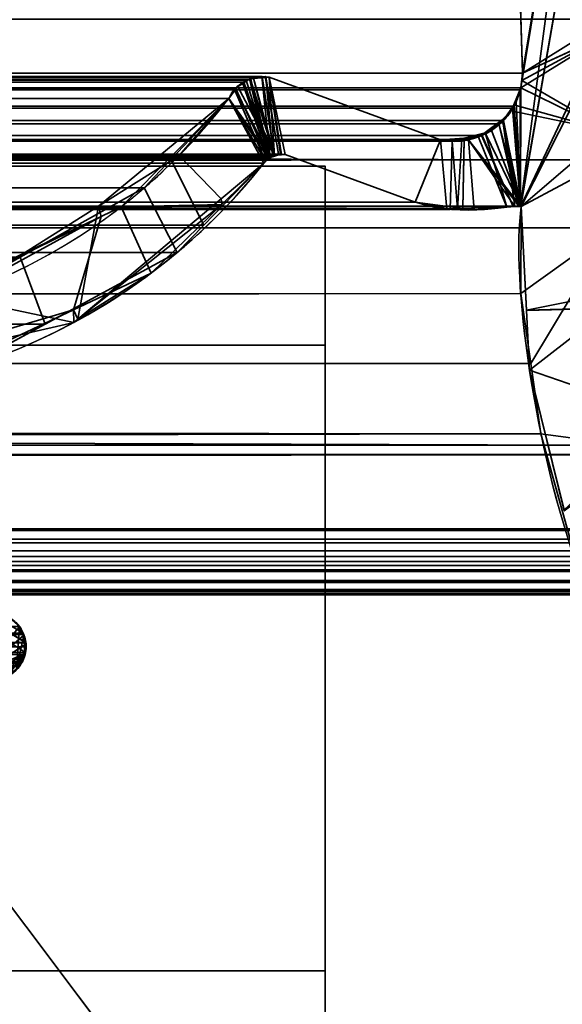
# Model space of a CAD drawing. Header units: millimetres. Extents: x -493 to 6693, y -115 to 145.
# Tile 582 of 656: x 1855.58 to 1861.65, y -9.38 to 1.64. Entities that reach past the tile are written whole.
import ezdxf

# ---------------------------------------------------------------- set-up
doc = ezdxf.new("R2010")
doc.units = ezdxf.units.MM
doc.layers.add('151', color=7, linetype='Continuous', true_color=0xffffff)

# ---------------------------------------------------------------- blocks, each defined once
blk = doc.blocks.new('UG_SURFACE_002')
at = {"layer": '151', "color": 252, "linetype": 'Continuous', "lineweight": 35}
for points in [[(2042.5, -15, 2200.25), (2042.5, 135, 2200.25), (957.5, 135, 2200.25), (957.5, -15, 2200.25)], [(1107.5, -15, 2050.25), (1107.5, 135, 2050.25), (1892.5, 135, 2050.25), (1892.5, -15, 2050.25)]]:
    blk.add_3dface(points, dxfattribs=at)
blk = doc.blocks.new('UG_SURFACE_097')
at = {"layer": '151', "color": 252, "linetype": 'Continuous', "lineweight": 35}
for points in [[(1141, 0, 2), (1141, 0, 2017), (1859, 0, 2017), (1859, 0, 2)], [(1141, -26, 2017), (1859, -26, 2017), (1859, 0, 2017), (1141, 0, 2017)], [(1141, 0, 2), (1859, 0, 2), (1859, -2), (1141, -2)], [(1859, 0, 2), (1859, 0, 2017), (1859, -9, 30.5)], [(1859, 0, 2017), (1859, -26, 2017), (1859, -26), (1859, -22.5, 30.5)], [(1859, -22.5, 30.5), (1859, -9, 30.5), (1859, 0, 2017)], [(1859, -9, 30.5), (1859, -9), (1859, -2), (1859, 0, 2)], [(1141, -9), (1141, -2), (1859, -2), (1859, -9)], [(1141, -9, 30.5), (1141, -9), (1859, -9), (1859, -9, 30.5)], [(1141, -22.5, 30.5), (1141, -9, 30.5), (1859, -9, 30.5), (1859, -22.5, 30.5)]]:
    blk.add_3dface(points, dxfattribs=at)
blk = doc.blocks.new('UG_SURFACE_118')
at = {"layer": '151', "color": 252, "linetype": 'Continuous', "lineweight": 35}
for points in [[(1135.5, -21.92, 2021.75), (1864.5, -21.92, 2021.75), (1864.5, 12.92, 2021.75), (1135.5, 12.92, 2021.75)], [(1137, -21.92, 2020.25), (1137, 12.92, 2020.25), (1863, 12.92, 2020.25), (1863, -21.92, 2020.25)]]:
    blk.add_3dface(points, dxfattribs=at)
blk = doc.blocks.new('UG_SURFACE_122')
at = {"layer": '151', "color": 7, "linetype": 'Continuous', "lineweight": 35}
for points in [[(1861.205, 1.041, 2018.455), (1861.122, 3.971, 2018.372), (1862.089, 6.354, 2019.339)], [(1861.185, -0.447, 2018.435), (1862.089, 6.354, 2019.339), (1862.133, 5.021, 2019.383), (1862.128, 4.961, 2019.378)], [(1861.188, 0.878, 2018.438), (1862.089, 6.354, 2019.339), (1861.185, -0.447, 2018.435)], [(1862.089, 6.354, 2019.339), (1861.188, 0.878, 2018.438), (1861.205, 1.041, 2018.455)], [(1861.188, -0.448, 2018.438), (1861.185, -0.447, 2018.435), (1862.128, 4.961, 2019.378)], [(1861.188, -0.448, 2018.438), (1862.128, 4.961, 2019.378), (1862.175, 1.646, 2019.425)], [(1138.795, 1.041, 2018.455), (1138.878, 3.971, 2018.372), (1861.122, 3.971, 2018.372), (1861.205, 1.041, 2018.455)], [(1862.17, 0.073, 2019.419), (1137.825, 1.646, 2019.425), (1137.739, -0.689, 2019.511)], [(1862.17, 0.073, 2019.419), (1862.175, 1.646, 2019.425), (1137.825, 1.646, 2019.425)], [(1862.175, 1.646, 2019.425), (1862.17, 0.073, 2019.419), (1861.193, -0.45, 2018.443), (1861.188, -0.448, 2018.438)], [(1138.795, 1.041, 2018.455), (1861.205, 1.041, 2018.455), (1861.188, 0.878, 2018.438), (1138.812, 0.878, 2018.438)], [(1141.627, 0.997, 2015.623), (1139.71, 0.295, 2017.54), (1860.29, 0.295, 2017.54), (1858.373, 0.997, 2015.623)], [(1141.707, 1.004, 2015.543), (1141.627, 0.997, 2015.623), (1858.373, 0.997, 2015.623)], [(1141.707, 1.004, 2015.543), (1858.373, 0.997, 2015.623), (1858.293, 1.004, 2015.543)], [(1858.293, 1.004, 2015.543), (1858.291, 1.004, 2015.541), (1141.709, 1.004, 2015.541), (1141.707, 1.004, 2015.543)], [(1141.709, 1.004, 2015.541), (1858.291, 1.004, 2015.541), (1858.167, 0.974, 2015.417), (1141.833, 0.974, 2015.417)], [(1858.167, 0.974, 2015.417), (1858.291, 1.004, 2015.541), (1858.383, 0.099, 2015.633)], [(1858.431, 0.114, 2015.682), (1858.291, 1.004, 2015.541), (1858.293, 1.004, 2015.543)], [(1858.431, 0.114, 2015.682), (1858.383, 0.099, 2015.633), (1858.291, 1.004, 2015.541)], [(1858.293, 1.004, 2015.543), (1858.373, 0.997, 2015.623), (1858.501, 0.136, 2015.751), (1858.431, 0.114, 2015.682)], [(1860.008, -0.401, 2017.258), (1858.552, 0.133, 2015.801), (1858.373, 0.997, 2015.623), (1860.29, 0.295, 2017.54)], [(1858.552, 0.133, 2015.801), (1858.503, 0.136, 2015.753), (1858.501, 0.136, 2015.751), (1858.373, 0.997, 2015.623)], [(1141.885, 0.962, 2015.365), (1141.833, 0.974, 2015.417), (1858.167, 0.974, 2015.417)], [(1141.885, 0.962, 2015.365), (1858.167, 0.974, 2015.417), (1858.115, 0.962, 2015.365)], [(1858.115, 0.962, 2015.365), (1141.912, 0.941, 2015.338), (1141.885, 0.962, 2015.365)], [(1858.115, 0.962, 2015.365), (1858.088, 0.941, 2015.338), (1141.912, 0.941, 2015.338)], [(1142.007, 0.87, 2015.244), (1141.912, 0.941, 2015.338), (1858.088, 0.941, 2015.338)], [(1142.007, 0.87, 2015.244), (1858.088, 0.941, 2015.338), (1857.993, 0.87, 2015.244)], [(1857.991, 0.866, 2015.241), (1857.993, 0.87, 2015.244), (1858.088, 0.941, 2015.338), (1858.383, 0.099, 2015.633)], [(1858.088, 0.941, 2015.338), (1858.115, 0.962, 2015.365), (1858.383, 0.099, 2015.633)], [(1858.383, 0.099, 2015.633), (1858.115, 0.962, 2015.365), (1858.167, 0.974, 2015.417)], [(1138.812, 0.878, 2018.438), (1861.188, 0.878, 2018.438), (1861.179, 0.854, 2018.429)], [(1861.179, 0.854, 2018.429), (1138.819, 0.853, 2018.431), (1138.812, 0.878, 2018.438)], [(1138.831, 0.806, 2018.419), (1138.819, 0.853, 2018.431), (1861.179, 0.854, 2018.429)], [(1138.831, 0.806, 2018.419), (1861.179, 0.854, 2018.429), (1861.111, 0.671, 2018.361)], [(1138.831, 0.806, 2018.419), (1861.111, 0.671, 2018.361), (1861.096, 0.65, 2018.346)], [(1861.096, 0.65, 2018.346), (1138.905, 0.65, 2018.345), (1138.831, 0.806, 2018.419)], [(1857.993, 0.87, 2015.244), (1142.009, 0.866, 2015.241), (1142.007, 0.87, 2015.244)], [(1857.993, 0.87, 2015.244), (1857.991, 0.866, 2015.241), (1142.009, 0.866, 2015.241)], [(1142.009, 0.866, 2015.241), (1857.991, 0.866, 2015.241), (1857.921, 0.757, 2015.171), (1142.079, 0.757, 2015.171)], [(1858.383, 0.099, 2015.633), (1858.367, 0.084, 2015.617), (1857.921, 0.757, 2015.171), (1857.991, 0.866, 2015.241)], [(1861.185, -0.447, 2018.435), (1861.111, 0.671, 2018.361), (1861.179, 0.854, 2018.429)], [(1861.179, 0.854, 2018.429), (1861.188, 0.878, 2018.438), (1861.185, -0.447, 2018.435)], [(1142.079, 0.757, 2015.171), (1857.921, 0.757, 2015.171), (1857.275, 0.074, 2014.525), (1142.725, 0.074, 2014.525)], [(1857.275, 0.074, 2014.525), (1857.921, 0.757, 2015.171), (1858.314, 0.033, 2015.564), (1857.642, -0.658, 2014.892)], [(1857.921, 0.757, 2015.171), (1858.367, 0.084, 2015.617), (1858.314, 0.033, 2015.564)], [(1861.096, 0.65, 2018.346), (1861.111, 0.671, 2018.361), (1861.185, -0.447, 2018.435)], [(1138.905, 0.65, 2018.345), (1861.096, 0.65, 2018.346), (1860.993, 0.51, 2018.243)], [(1138.919, 0.621, 2018.332), (1138.905, 0.65, 2018.345), (1860.993, 0.51, 2018.243)], [(1138.919, 0.621, 2018.332), (1860.993, 0.51, 2018.243), (1860.942, 0.475, 2018.192)], [(1860.942, 0.475, 2018.192), (1139.057, 0.469, 2018.193), (1138.919, 0.621, 2018.332)], [(1861.185, -0.447, 2018.435), (1860.993, 0.51, 2018.243), (1861.096, 0.65, 2018.346)], [(1139.079, 0.445, 2018.171), (1139.057, 0.469, 2018.193), (1860.942, 0.475, 2018.192)], [(1139.079, 0.445, 2018.171), (1860.942, 0.475, 2018.192), (1860.757, 0.345, 2018.007)], [(1139.079, 0.445, 2018.171), (1860.757, 0.345, 2018.007), (1860.749, 0.343, 2017.998)], [(1860.749, 0.343, 2017.998), (1139.254, 0.355, 2017.996), (1139.079, 0.445, 2018.171)], [(1861.157, -0.448, 2018.407), (1861.103, -0.451, 2018.353), (1860.757, 0.345, 2018.007), (1860.942, 0.475, 2018.192)], [(1860.942, 0.475, 2018.192), (1860.993, 0.51, 2018.243), (1861.185, -0.447, 2018.435)], [(1860.942, 0.475, 2018.192), (1861.185, -0.447, 2018.435), (1861.179, -0.447, 2018.429)], [(1861.179, -0.447, 2018.429), (1861.157, -0.448, 2018.407), (1860.942, 0.475, 2018.192)], [(1139.354, 0.305, 2017.896), (1139.254, 0.355, 2017.996), (1860.749, 0.343, 2017.998)], [(1139.47, 0.302, 2017.78), (1139.354, 0.305, 2017.896), (1860.749, 0.343, 2017.998)], [(1860.749, 0.343, 2017.998), (1860.529, 0.3, 2017.779), (1139.47, 0.302, 2017.78)], [(1860.529, 0.3, 2017.779), (1860.749, 0.343, 2017.998), (1861.103, -0.451, 2018.353), (1860.481, -0.478, 2017.731)], [(1860.749, 0.343, 2017.998), (1860.757, 0.345, 2018.007), (1861.103, -0.451, 2018.353)], [(1139.47, 0.302, 2017.78), (1860.529, 0.3, 2017.779), (1860.42, 0.279, 2017.67)], [(1139.71, 0.295, 2017.54), (1139.47, 0.302, 2017.78), (1860.42, 0.279, 2017.67)], [(1860.42, 0.279, 2017.67), (1860.29, 0.295, 2017.54), (1139.71, 0.295, 2017.54)], [(1860.29, 0.295, 2017.54), (1860.42, 0.279, 2017.67), (1860.399, -0.482, 2017.649), (1860.008, -0.401, 2017.258)], [(1860.481, -0.478, 2017.731), (1860.399, -0.482, 2017.649), (1860.42, 0.279, 2017.67)], [(1860.481, -0.478, 2017.731), (1860.42, 0.279, 2017.67), (1860.529, 0.3, 2017.779)], [(1858.552, 0.133, 2015.801), (1860.008, -0.401, 2017.258), (1139.992, -0.401, 2017.258), (1141.448, 0.133, 2015.801)], [(1858.552, 0.133, 2015.801), (1141.448, 0.133, 2015.801), (1141.497, 0.13, 2015.753)], [(1858.501, 0.136, 2015.751), (1141.497, 0.13, 2015.753), (1141.561, 0.126, 2015.689)], [(1858.501, 0.136, 2015.751), (1858.503, 0.136, 2015.753), (1141.497, 0.13, 2015.753)], [(1141.497, 0.13, 2015.753), (1858.503, 0.136, 2015.753), (1858.552, 0.133, 2015.801)], [(1141.561, 0.126, 2015.689), (1858.431, 0.114, 2015.682), (1858.501, 0.136, 2015.751)], [(1141.561, 0.126, 2015.689), (1141.569, 0.121, 2015.681), (1858.431, 0.114, 2015.682)], [(1858.383, 0.099, 2015.633), (1141.569, 0.121, 2015.681), (1141.633, 0.085, 2015.617)], [(1858.383, 0.099, 2015.633), (1858.431, 0.114, 2015.682), (1141.569, 0.121, 2015.681)], [(1137.739, -0.689, 2019.511), (1862.214, -0.69, 2019.464), (1862.17, 0.073, 2019.419)], [(1141.633, 0.085, 2015.617), (1858.367, 0.084, 2015.617), (1858.383, 0.099, 2015.633)], [(1858.367, 0.084, 2015.617), (1141.633, 0.085, 2015.617), (1141.643, 0.08, 2015.607)], [(1141.643, 0.08, 2015.607), (1858.314, 0.033, 2015.564), (1858.367, 0.084, 2015.617)], [(1141.643, 0.08, 2015.607), (1141.686, 0.033, 2015.564), (1858.314, 0.033, 2015.564)], [(1858.314, 0.033, 2015.564), (1141.686, 0.033, 2015.564), (1142.392, -0.559, 2014.858)], [(1142.392, -0.559, 2014.858), (1857.642, -0.658, 2014.892), (1858.314, 0.033, 2015.564)], [(1142.725, 0.074, 2014.525), (1857.275, 0.074, 2014.525), (1856.975, -0.243, 2014.225)], [(1143.025, -0.243, 2014.225), (1142.725, 0.074, 2014.525), (1856.975, -0.243, 2014.225)], [(1857.642, -0.658, 2014.892), (1857.343, -0.966, 2014.593), (1856.975, -0.243, 2014.225), (1857.275, 0.074, 2014.525)], [(1861.187, -1.424, 2018.437), (1861.193, -0.45, 2018.443), (1862.17, 0.073, 2019.419), (1862.214, -0.69, 2019.464)], [(1856.975, -0.243, 2014.225), (1855.589, -1.017, 2012.839), (1144.411, -1.017, 2012.839), (1143.025, -0.243, 2014.225)], [(1855.589, -1.017, 2012.839), (1856.975, -0.243, 2014.225), (1857.343, -0.966, 2014.593), (1855.866, -1.767, 2013.116)], [(1139.577, -0.484, 2017.673), (1860.008, -0.401, 2017.258), (1860.399, -0.482, 2017.649)], [(1139.577, -0.484, 2017.673), (1139.992, -0.401, 2017.258), (1860.008, -0.401, 2017.258)], [(1138.77, -1.872, 2018.48), (1861.193, -0.45, 2018.443), (1861.187, -1.424, 2018.437)], [(1138.77, -1.872, 2018.48), (1138.807, -0.45, 2018.443), (1861.193, -0.45, 2018.443)], [(1138.812, -0.448, 2018.438), (1861.188, -0.448, 2018.438), (1861.193, -0.45, 2018.443), (1138.807, -0.45, 2018.443)], [(1861.185, -0.447, 2018.435), (1138.812, -0.448, 2018.438), (1138.815, -0.447, 2018.435)], [(1861.185, -0.447, 2018.435), (1861.188, -0.448, 2018.438), (1138.812, -0.448, 2018.438)], [(1138.815, -0.447, 2018.435), (1138.822, -0.447, 2018.428), (1861.179, -0.447, 2018.429)], [(1861.179, -0.447, 2018.429), (1861.185, -0.447, 2018.435), (1138.815, -0.447, 2018.435)], [(1138.822, -0.447, 2018.428), (1138.843, -0.448, 2018.407), (1861.157, -0.448, 2018.407)], [(1861.157, -0.448, 2018.407), (1861.179, -0.447, 2018.429), (1138.822, -0.447, 2018.428)], [(1138.843, -0.448, 2018.407), (1138.897, -0.451, 2018.353), (1861.103, -0.451, 2018.353)], [(1861.103, -0.451, 2018.353), (1861.157, -0.448, 2018.407), (1138.843, -0.448, 2018.407)], [(1138.897, -0.451, 2018.353), (1139.519, -0.481, 2017.731), (1860.481, -0.478, 2017.731)], [(1860.481, -0.478, 2017.731), (1861.103, -0.451, 2018.353), (1138.897, -0.451, 2018.353)], [(1860.399, -0.482, 2017.649), (1860.481, -0.478, 2017.731), (1139.519, -0.481, 2017.731)], [(1860.399, -0.482, 2017.649), (1139.519, -0.481, 2017.731), (1139.577, -0.484, 2017.673)], [(1857.343, -0.966, 2014.593), (1142.392, -0.559, 2014.858), (1143.808, -1.746, 2013.442)], [(1857.343, -0.966, 2014.593), (1857.642, -0.658, 2014.892), (1142.392, -0.559, 2014.858)], [(1862.357, -3.122, 2019.607), (1137.739, -0.689, 2019.511), (1137.651, -3.088, 2019.599)], [(1862.357, -3.122, 2019.607), (1862.214, -0.69, 2019.464), (1137.739, -0.689, 2019.511)], [(1862.214, -0.69, 2019.464), (1861.3, -2.207, 2018.55), (1861.187, -1.424, 2018.437)], [(1862.214, -0.69, 2019.464), (1862.357, -3.122, 2019.607), (1861.413, -2.993, 2018.663), (1861.3, -2.207, 2018.55)], [(1857.343, -0.966, 2014.593), (1143.808, -1.746, 2013.442), (1144.111, -1.83, 2013.139)], [(1144.111, -1.83, 2013.139), (1855.866, -1.767, 2013.116), (1857.343, -0.966, 2014.593)], [(1145.292, -1.509, 2011.958), (1144.411, -1.017, 2012.839), (1855.589, -1.017, 2012.839)], [(1145.292, -1.509, 2011.958), (1855.589, -1.017, 2012.839), (1854.708, -1.509, 2011.958)], [(1855.866, -1.767, 2013.116), (1854.942, -2.268, 2012.192), (1854.708, -1.509, 2011.958), (1855.589, -1.017, 2012.839)], [(1861.187, -1.424, 2018.437), (1138.695, -2.2, 2018.555), (1138.77, -1.872, 2018.48)], [(1861.187, -1.424, 2018.437), (1861.3, -2.207, 2018.55), (1138.695, -2.2, 2018.555)], [(1854.942, -2.268, 2012.192), (1855.866, -1.767, 2013.116), (1144.111, -1.83, 2013.139)], [(1861.413, -2.993, 2018.663), (1138.175, -4.466, 2019.075), (1138.695, -2.2, 2018.555)], [(1138.695, -2.2, 2018.555), (1861.3, -2.207, 2018.55), (1861.413, -2.993, 2018.663)], [(1850.71, -2.296, 2007.96), (1855.621, -5.222, 2012.871), (1855.63, -5.238, 2012.88), (1855.652, -5.328, 2012.902)], [(1855.621, -5.222, 2012.871), (1850.71, -2.296, 2007.96), (1851.683, -2.859, 2008.933)], [(1855.652, -5.328, 2012.902), (1855.652, -5.33, 2012.902), (1850.71, -2.296, 2007.96)], [(1855.652, -5.33, 2012.902), (1855.655, -5.376, 2012.905), (1855.646, -5.441, 2012.896), (1850.71, -2.296, 2007.96)], [(1855.213, -5.731, 2012.463), (1855.101, -5.697, 2012.351), (1850.71, -2.296, 2007.96), (1855.646, -5.441, 2012.896)], [(1851.683, -2.859, 2008.933), (1855.468, -5.049, 2012.718), (1855.557, -5.127, 2012.807), (1855.621, -5.222, 2012.871)], [(1861.413, -2.993, 2018.663), (1861.822, -4.467, 2019.072), (1138.175, -4.466, 2019.075)], [(1861.822, -4.467, 2019.072), (1861.413, -2.993, 2018.663), (1862.357, -3.122, 2019.607), (1862.397, -3.226, 2019.647)], [(1137.651, -3.088, 2019.599), (1137.599, -3.223, 2019.651), (1862.397, -3.226, 2019.647)], [(1137.651, -3.088, 2019.599), (1862.397, -3.226, 2019.647), (1862.357, -3.122, 2019.607)], [(1862.397, -3.226, 2019.647), (1137.599, -3.223, 2019.651), (1137.282, -4.057, 2019.968)], [(1137.282, -4.057, 2019.968), (1862.718, -4.057, 2019.968), (1862.397, -3.226, 2019.647)], [(1862.763, -4.172, 2020.013), (1862.725, -4.074, 2019.975), (1137.275, -4.074, 2019.975), (1137.237, -4.172, 2020.013)], [(1137.275, -4.074, 2019.975), (1862.725, -4.074, 2019.975), (1862.718, -4.057, 2019.968), (1137.282, -4.057, 2019.968)], [(1137.232, -4.212, 2020.018), (1862.768, -4.212, 2020.018), (1862.763, -4.172, 2020.013)], [(1137.237, -4.172, 2020.013), (1137.232, -4.212, 2020.018), (1862.763, -4.172, 2020.013)], [(1862.768, -4.212, 2020.018), (1137.232, -4.212, 2020.018), (1137.221, -4.302, 2020.029)], [(1862.779, -4.302, 2020.029), (1862.768, -4.212, 2020.018), (1137.221, -4.302, 2020.029)], [(1137.221, -4.302, 2020.029), (1137.23, -4.367, 2020.02), (1862.77, -4.367, 2020.02), (1862.779, -4.302, 2020.029)], [(1862.762, -4.421, 2020.012), (1137.23, -4.367, 2020.02), (1137.238, -4.421, 2020.012)], [(1862.762, -4.421, 2020.012), (1862.77, -4.367, 2020.02), (1137.23, -4.367, 2020.02)], [(1137.238, -4.421, 2020.012), (1137.274, -4.513, 2019.976), (1862.726, -4.513, 2019.976), (1862.762, -4.421, 2020.012)], [(1862.726, -4.513, 2019.976), (1137.274, -4.513, 2019.976), (1137.28, -4.528, 2019.97)], [(1862.72, -4.528, 2019.97), (1862.726, -4.513, 2019.976), (1137.28, -4.528, 2019.97)], [(1138.16, -4.532, 2019.09), (1138.175, -4.466, 2019.075), (1861.822, -4.467, 2019.072)], [(1861.822, -4.467, 2019.072), (1861.84, -4.532, 2019.09), (1138.16, -4.532, 2019.09)], [(1137.28, -4.528, 2019.97), (1137.359, -4.634, 2019.891), (1862.641, -4.634, 2019.891), (1862.72, -4.528, 2019.97)], [(1138.07, -4.651, 2019.18), (1861.84, -4.532, 2019.09), (1861.93, -4.651, 2019.18)], [(1138.07, -4.651, 2019.18), (1138.16, -4.532, 2019.09), (1861.84, -4.532, 2019.09)], [(1862.641, -4.634, 2019.891), (1137.359, -4.634, 2019.891), (1137.373, -4.652, 2019.877)], [(1862.627, -4.652, 2019.877), (1862.641, -4.634, 2019.891), (1137.373, -4.652, 2019.877)], [(1137.373, -4.652, 2019.877), (1137.483, -4.733, 2019.767), (1862.517, -4.733, 2019.767), (1862.627, -4.652, 2019.877)], [(1137.5, -4.738, 2019.75), (1862.5, -4.738, 2019.75), (1862.517, -4.733, 2019.767), (1137.483, -4.733, 2019.767)], [(1138.063, -4.656, 2019.187), (1861.937, -4.656, 2019.187), (1862.06, -4.738, 2019.31), (1137.94, -4.738, 2019.31)], [(1861.93, -4.651, 2019.18), (1138.063, -4.656, 2019.187), (1138.07, -4.651, 2019.18)], [(1861.93, -4.651, 2019.18), (1861.937, -4.656, 2019.187), (1138.063, -4.656, 2019.187)], [(1137.639, -4.777, 2019.611), (1862.361, -4.777, 2019.611), (1862.5, -4.738, 2019.75), (1137.5, -4.738, 2019.75)], [(1862.303, -4.793, 2019.553), (1137.639, -4.777, 2019.611), (1137.697, -4.793, 2019.553)], [(1862.303, -4.793, 2019.553), (1862.361, -4.777, 2019.611), (1137.639, -4.777, 2019.611)], [(1137.697, -4.793, 2019.553), (1862.206, -4.776, 2019.456), (1862.303, -4.793, 2019.553)], [(1137.697, -4.793, 2019.553), (1137.794, -4.776, 2019.456), (1862.206, -4.776, 2019.456)], [(1862.084, -4.754, 2019.334), (1137.794, -4.776, 2019.456), (1137.916, -4.754, 2019.334)], [(1862.084, -4.754, 2019.334), (1862.206, -4.776, 2019.456), (1137.794, -4.776, 2019.456)], [(1137.916, -4.754, 2019.334), (1862.06, -4.738, 2019.31), (1862.084, -4.754, 2019.334)], [(1137.916, -4.754, 2019.334), (1137.94, -4.738, 2019.31), (1862.06, -4.738, 2019.31)], [(1144.419, -5.148, 2012.83), (1144.379, -5.222, 2012.871), (1855.621, -5.222, 2012.871)], [(1144.419, -5.148, 2012.83), (1855.621, -5.222, 2012.871), (1855.581, -5.148, 2012.83)], [(1855.557, -5.127, 2012.807), (1855.581, -5.148, 2012.83), (1855.621, -5.222, 2012.871)], [(1144.348, -5.328, 2012.902), (1855.652, -5.328, 2012.902), (1855.63, -5.238, 2012.88)], [(1144.37, -5.238, 2012.88), (1144.348, -5.328, 2012.902), (1855.63, -5.238, 2012.88)], [(1855.63, -5.238, 2012.88), (1855.621, -5.222, 2012.871), (1144.379, -5.222, 2012.871), (1144.37, -5.238, 2012.88)], [(1855.655, -5.376, 2012.905), (1144.348, -5.33, 2012.902), (1144.345, -5.376, 2012.905)], [(1144.345, -5.376, 2012.905), (1144.354, -5.441, 2012.896), (1855.646, -5.441, 2012.896), (1855.655, -5.376, 2012.905)], [(1144.348, -5.328, 2012.902), (1855.652, -5.33, 2012.902), (1855.652, -5.328, 2012.902)], [(1144.348, -5.328, 2012.902), (1144.348, -5.33, 2012.902), (1855.652, -5.33, 2012.902)], [(1855.655, -5.376, 2012.905), (1855.652, -5.33, 2012.902), (1144.348, -5.33, 2012.902)], [(1855.646, -5.441, 2012.896), (1144.354, -5.441, 2012.896), (1144.357, -5.463, 2012.893)], [(1144.357, -5.463, 2012.893), (1144.387, -5.543, 2012.863), (1855.646, -5.441, 2012.896)], [(1855.643, -5.463, 2012.893), (1855.646, -5.441, 2012.896), (1144.387, -5.543, 2012.863)], [(1144.387, -5.543, 2012.863), (1855.613, -5.543, 2012.863), (1855.643, -5.463, 2012.893)], [(1855.213, -5.731, 2012.463), (1855.646, -5.441, 2012.896), (1855.643, -5.463, 2012.893), (1855.613, -5.543, 2012.863)], [(1144.387, -5.543, 2012.863), (1144.392, -5.552, 2012.858), (1855.608, -5.552, 2012.858), (1855.613, -5.543, 2012.863)], [(1144.4, -5.562, 2012.85), (1855.6, -5.562, 2012.85), (1855.608, -5.552, 2012.858), (1144.392, -5.552, 2012.858)], [(1144.468, -5.647, 2012.782), (1855.532, -5.647, 2012.782), (1855.6, -5.562, 2012.85), (1144.4, -5.562, 2012.85)], [(1855.613, -5.543, 2012.863), (1855.608, -5.552, 2012.858), (1855.6, -5.562, 2012.85), (1855.213, -5.731, 2012.463)], [(1855.213, -5.731, 2012.463), (1855.6, -5.562, 2012.85), (1855.532, -5.647, 2012.782)]]:
    blk.add_3dface(points, dxfattribs=at)
blk = doc.blocks.new('UG_SURFACE_123')
at = {"layer": '151', "color": 7, "linetype": 'Continuous', "lineweight": 35}
for points in [[(1862.175, 1.646, 2019.425), (1862.128, 4.961, 2019.378), (1861.122, 3.971, 2018.372), (1861.205, 1.041, 2018.455)], [(1861.205, 1.041, -7.75), (1861.122, 3.971, -7.75), (1862.175, 1.646, -7.75), (1862.175, 1.485, -7.75)], [(1861.205, 1.041, 2018.455), (1861.122, 3.971, 2018.372), (1861.122, 3.971, -7.75), (1861.205, 1.041, -7.75)], [(1861.205, 1.041, 2018.455), (1862.174, 1.485, 2019.424), (1862.175, 1.646, 2019.425)], [(1861.188, 0.878, 2018.438), (1861.136, 0.719, 2018.386), (1861.193, -0.45, 2018.443), (1862.174, 1.485, 2019.424)], [(1861.201, 0.959, 2018.451), (1861.188, 0.878, 2018.438), (1862.174, 1.485, 2019.424)], [(1862.165, -1.426, 2019.415), (1862.174, 1.485, 2019.424), (1861.193, -0.45, 2018.443), (1861.252, -1.611, 2018.502)], [(1862.175, 1.485, -7.75), (1862.175, 0.392, -7.75), (1861.201, 0.959, -7.75), (1861.205, 1.041, -7.75)], [(1862.174, 1.485, 2019.424), (1861.205, 1.041, 2018.455), (1861.201, 0.959, 2018.451)], [(1858.197, 0.986, -7.75), (1858.329, 1.003, -7.75), (1858.476, 0.134, -7.75), (1858.434, 0.119, -7.75)], [(1858.329, 1.003, -7.75), (1858.197, 0.986, -7.75), (1858.197, 0.982, 2015.447)], [(1858.197, 0.982, 2015.447), (1858.336, 0.994, 2015.586), (1858.329, 1.003, -7.75)], [(1858.336, 0.994, 2015.586), (1858.197, 0.982, 2015.447), (1858.417, 0.117, 2015.667)], [(1858.476, 0.134, -7.75), (1858.329, 1.003, -7.75), (1858.335, 1.002, -7.75)], [(1858.336, 0.994, 2015.586), (1858.335, 1.002, -7.75), (1858.329, 1.003, -7.75)], [(1858.335, 1.002, -7.75), (1858.373, 0.997, -7.75), (1858.51, 0.133, -7.75), (1858.476, 0.134, -7.75)], [(1858.373, 0.997, -7.75), (1858.335, 1.002, -7.75), (1858.336, 0.994, 2015.586)], [(1858.373, 0.997, 2015.623), (1858.336, 0.994, 2015.586), (1858.417, 0.117, 2015.667), (1858.432, 0.119, 2015.682)], [(1858.336, 0.994, 2015.586), (1858.373, 0.997, 2015.623), (1858.373, 0.997, -7.75)], [(1858.373, 0.997, -7.75), (1858.552, 0.133, -7.75), (1858.51, 0.133, -7.75)], [(1858.373, 0.997, -7.75), (1860.29, 0.295, -7.75), (1860.008, -0.401, -7.75), (1858.552, 0.133, -7.75)], [(1860.29, 0.295, 2017.54), (1858.373, 0.997, 2015.623), (1858.552, 0.133, 2015.801), (1860.008, -0.401, 2017.258)], [(1858.432, 0.119, 2015.682), (1858.51, 0.128, 2015.76), (1858.373, 0.997, 2015.623)], [(1858.51, 0.128, 2015.76), (1858.552, 0.133, 2015.801), (1858.373, 0.997, 2015.623)], [(1858.373, 0.997, 2015.623), (1860.29, 0.295, 2017.54), (1860.29, 0.295, -7.75), (1858.373, 0.997, -7.75)], [(1861.201, 0.959, 2018.451), (1861.205, 1.041, 2018.455), (1861.205, 1.041, -7.75), (1861.201, 0.959, -7.75)], [(1858.019, 0.896, -7.75), (1857.991, 0.856, -7.75), (1857.987, 0.858, 2015.237)], [(1857.987, 0.858, 2015.237), (1857.998, 0.874, 2015.248), (1858.019, 0.896, -7.75)], [(1858.434, 0.119, -7.75), (1858.385, 0.101, -7.75), (1857.991, 0.856, -7.75), (1858.019, 0.896, -7.75)], [(1857.998, 0.874, 2015.248), (1858.078, 0.931, -7.75), (1858.019, 0.896, -7.75)], [(1857.998, 0.874, 2015.248), (1858.078, 0.927, 2015.328), (1858.078, 0.931, -7.75)], [(1858.366, 0.081, 2015.616), (1858.078, 0.927, 2015.328), (1857.998, 0.874, 2015.248)], [(1858.019, 0.896, -7.75), (1858.078, 0.931, -7.75), (1858.434, 0.119, -7.75)], [(1858.078, 0.931, -7.75), (1858.16, 0.981, -7.75), (1858.434, 0.119, -7.75)], [(1858.16, 0.981, -7.75), (1858.078, 0.931, -7.75), (1858.078, 0.927, 2015.328)], [(1858.078, 0.927, 2015.328), (1858.155, 0.979, 2015.405), (1858.16, 0.981, -7.75)], [(1858.155, 0.979, 2015.405), (1858.078, 0.927, 2015.328), (1858.366, 0.081, 2015.616)], [(1858.155, 0.979, 2015.405), (1858.197, 0.986, -7.75), (1858.16, 0.981, -7.75)], [(1858.155, 0.979, 2015.405), (1858.197, 0.982, 2015.447), (1858.197, 0.986, -7.75)], [(1858.366, 0.081, 2015.616), (1858.417, 0.117, 2015.667), (1858.197, 0.982, 2015.447), (1858.155, 0.979, 2015.405)], [(1858.434, 0.119, -7.75), (1858.16, 0.981, -7.75), (1858.197, 0.986, -7.75)], [(1862.175, 0.392, -7.75), (1861.188, 0.878, -7.75), (1861.201, 0.959, -7.75)], [(1861.201, 0.959, -7.75), (1861.188, 0.878, -7.75), (1861.188, 0.878, 2018.438), (1861.201, 0.959, 2018.451)], [(1858.333, 0.056, 2015.583), (1857.987, 0.858, 2015.237), (1857.921, 0.757, 2015.171)], [(1857.921, 0.757, 2015.171), (1857.987, 0.858, 2015.237), (1857.991, 0.856, -7.75)], [(1857.921, 0.757, -7.75), (1857.991, 0.856, -7.75), (1858.385, 0.101, -7.75)], [(1857.991, 0.856, -7.75), (1857.921, 0.757, -7.75), (1857.921, 0.757, 2015.171)], [(1857.998, 0.874, 2015.248), (1857.987, 0.858, 2015.237), (1858.333, 0.056, 2015.583), (1858.366, 0.081, 2015.616)], [(1861.108, 0.686, -7.75), (1861.188, 0.878, -7.75), (1862.175, 0.392, -7.75)], [(1861.188, 0.878, -7.75), (1861.108, 0.686, -7.75), (1861.114, 0.687, 2018.363)], [(1861.114, 0.687, 2018.363), (1861.136, 0.719, 2018.386), (1861.188, 0.878, -7.75)], [(1861.136, 0.719, 2018.386), (1861.188, 0.878, 2018.438), (1861.188, 0.878, -7.75)], [(1857.921, 0.757, -7.75), (1856.717, -0.453, -7.75), (1856.464, -0.446, 2013.714)], [(1856.464, -0.446, 2013.714), (1857.368, 0.122, 2014.618), (1857.921, 0.757, -7.75)], [(1856.717, -0.453, -7.75), (1857.921, 0.757, -7.75), (1858.314, 0.033, -7.75), (1857.842, -0.427, -7.75)], [(1857.921, 0.757, 2015.171), (1857.368, 0.122, 2014.618), (1857.838, -0.366, 2015.088), (1858.314, 0.033, 2015.564)], [(1857.368, 0.122, 2014.618), (1857.921, 0.757, 2015.171), (1857.921, 0.757, -7.75)], [(1857.921, 0.757, -7.75), (1858.385, 0.101, -7.75), (1858.367, 0.083, -7.75)], [(1858.367, 0.083, -7.75), (1858.314, 0.033, -7.75), (1857.921, 0.757, -7.75)], [(1858.314, 0.033, 2015.564), (1858.333, 0.056, 2015.583), (1857.921, 0.757, 2015.171)], [(1861.114, 0.687, 2018.363), (1860.991, 0.51, 2018.241), (1861.193, -0.45, 2018.443)], [(1860.991, 0.51, 2018.241), (1861.114, 0.687, 2018.363), (1861.08, 0.619, -7.75)], [(1861.114, 0.687, 2018.363), (1861.108, 0.686, -7.75), (1861.08, 0.619, -7.75)], [(1862.175, 0.392, -7.75), (1861.08, 0.619, -7.75), (1861.108, 0.686, -7.75)], [(1861.193, -0.45, 2018.443), (1861.136, 0.719, 2018.386), (1861.114, 0.687, 2018.363)], [(1860.981, 0.52, -7.75), (1861.08, 0.619, -7.75), (1862.175, 0.392, -7.75), (1861.193, -0.45, -7.75)], [(1861.08, 0.619, -7.75), (1860.981, 0.52, -7.75), (1860.991, 0.51, 2018.241)], [(1860.981, 0.52, -7.75), (1860.86, 0.401, -7.75), (1860.791, 0.376, 2018.041)], [(1860.791, 0.376, 2018.041), (1860.986, 0.503, 2018.236), (1860.981, 0.52, -7.75)], [(1860.986, 0.503, 2018.236), (1860.791, 0.376, 2018.041), (1861.032, -0.456, 2018.282), (1861.122, -0.45, 2018.372)], [(1861.193, -0.45, -7.75), (1860.86, 0.401, -7.75), (1860.981, 0.52, -7.75)], [(1860.986, 0.503, 2018.236), (1860.991, 0.51, 2018.241), (1860.981, 0.52, -7.75)], [(1860.991, 0.51, 2018.241), (1860.986, 0.503, 2018.236), (1861.193, -0.45, 2018.443)], [(1860.986, 0.503, 2018.236), (1861.122, -0.45, 2018.372), (1861.166, -0.447, 2018.416)], [(1860.986, 0.503, 2018.236), (1861.181, -0.446, 2018.431), (1861.184, -0.447, 2018.434)], [(1861.166, -0.447, 2018.416), (1861.181, -0.446, 2018.431), (1860.986, 0.503, 2018.236)], [(1861.184, -0.447, 2018.434), (1861.193, -0.45, 2018.443), (1860.986, 0.503, 2018.236)], [(1860.791, 0.372, -7.75), (1860.603, 0.294, -7.75), (1860.554, 0.315, 2017.804)], [(1860.554, 0.315, 2017.804), (1860.715, 0.327, 2017.965), (1860.791, 0.372, -7.75)], [(1861.187, -0.448, -7.75), (1860.603, 0.294, -7.75), (1860.791, 0.372, -7.75)], [(1860.791, 0.376, 2018.041), (1860.715, 0.327, 2017.965), (1861.032, -0.456, 2018.282)], [(1860.715, 0.327, 2017.965), (1860.791, 0.376, 2018.041), (1860.791, 0.372, -7.75)], [(1860.791, 0.372, -7.75), (1860.86, 0.401, -7.75), (1861.193, -0.45, -7.75), (1861.187, -0.448, -7.75)], [(1860.86, 0.401, -7.75), (1860.791, 0.372, -7.75), (1860.791, 0.376, 2018.041)], [(1861.252, -1.613, -7.75), (1861.193, -0.45, -7.75), (1862.175, 0.392, -7.75), (1862.231, -1.587, -7.75)], [(1860.541, -0.472, -7.75), (1860.008, -0.401, -7.75), (1860.29, 0.295, -7.75), (1860.555, 0.294, -7.75)], [(1860.008, -0.401, 2017.258), (1860.362, -0.479, 2017.612), (1860.29, 0.295, 2017.54)], [(1860.554, 0.315, 2017.804), (1860.29, 0.295, 2017.54), (1860.362, -0.479, 2017.612), (1860.538, -0.473, 2017.788)], [(1860.29, 0.295, 2017.54), (1860.554, 0.315, 2017.804), (1860.555, 0.294, -7.75)], [(1860.555, 0.294, -7.75), (1860.29, 0.295, -7.75), (1860.29, 0.295, 2017.54)], [(1860.538, -0.473, 2017.788), (1861.032, -0.456, 2018.282), (1860.715, 0.327, 2017.965), (1860.554, 0.315, 2017.804)], [(1860.555, 0.294, -7.75), (1860.603, 0.294, -7.75), (1860.665, -0.488, -7.75), (1860.541, -0.472, -7.75)], [(1860.603, 0.294, -7.75), (1860.555, 0.294, -7.75), (1860.554, 0.315, 2017.804)], [(1860.603, 0.294, -7.75), (1861.168, -0.445, -7.75), (1861.166, -0.445, -7.75)], [(1861.166, -0.445, -7.75), (1861.122, -0.449, -7.75), (1860.603, 0.294, -7.75)], [(1861.122, -0.449, -7.75), (1860.665, -0.488, -7.75), (1860.603, 0.294, -7.75)], [(1860.603, 0.294, -7.75), (1861.187, -0.448, -7.75), (1861.184, -0.447, -7.75)], [(1861.184, -0.447, -7.75), (1861.168, -0.445, -7.75), (1860.603, 0.294, -7.75)], [(1856.234, -1.709, 2013.484), (1857.838, -0.366, 2015.088), (1857.368, 0.122, 2014.618), (1856.464, -0.446, 2013.714)], [(1858.417, 0.117, 2015.667), (1858.366, 0.081, 2015.616), (1858.367, 0.083, -7.75)], [(1858.417, 0.117, 2015.667), (1858.367, 0.083, -7.75), (1858.385, 0.101, -7.75)], [(1858.417, 0.117, 2015.667), (1858.385, 0.101, -7.75), (1858.434, 0.119, -7.75)], [(1858.434, 0.119, -7.75), (1858.432, 0.119, 2015.682), (1858.417, 0.117, 2015.667)], [(1858.476, 0.134, -7.75), (1858.51, 0.128, 2015.76), (1858.432, 0.119, 2015.682)], [(1858.432, 0.119, 2015.682), (1858.434, 0.119, -7.75), (1858.476, 0.134, -7.75)], [(1858.476, 0.134, -7.75), (1858.51, 0.133, -7.75), (1858.51, 0.128, 2015.76)], [(1858.552, 0.133, -7.75), (1858.552, 0.133, 2015.801), (1858.51, 0.128, 2015.76)], [(1858.51, 0.128, 2015.76), (1858.51, 0.133, -7.75), (1858.552, 0.133, -7.75)], [(1858.552, 0.133, -7.75), (1860.008, -0.401, -7.75), (1860.008, -0.401, 2017.258), (1858.552, 0.133, 2015.801)], [(1858.314, 0.033, -7.75), (1858.314, 0.033, 2015.564), (1857.838, -0.366, 2015.088)], [(1857.838, -0.366, 2015.088), (1857.842, -0.427, -7.75), (1858.314, 0.033, -7.75)], [(1858.333, 0.056, 2015.583), (1858.314, 0.033, -7.75), (1858.367, 0.083, -7.75)], [(1858.333, 0.056, 2015.583), (1858.314, 0.033, 2015.564), (1858.314, 0.033, -7.75)], [(1858.367, 0.083, -7.75), (1858.366, 0.081, 2015.616), (1858.333, 0.056, 2015.583)], [(1857.842, -0.427, -7.75), (1857.838, -0.366, 2015.088), (1856.234, -1.709, 2013.484)], [(1856.234, -1.709, 2013.484), (1857.052, -1.196, -7.75), (1857.842, -0.427, -7.75)], [(1857.842, -0.427, -7.75), (1857.052, -1.196, -7.75), (1856.717, -0.453, -7.75)], [(1860.362, -0.479, 2017.612), (1860.008, -0.401, -7.75), (1860.541, -0.472, -7.75)], [(1860.362, -0.479, 2017.612), (1860.008, -0.401, 2017.258), (1860.008, -0.401, -7.75)], [(1856.464, -0.446, 2013.714), (1854.846, -1.463, 2012.096), (1856.187, -1.749, 2013.437), (1856.234, -1.709, 2013.484)], [(1854.846, -1.463, 2012.096), (1856.464, -0.446, 2013.714), (1856.493, -0.562, -7.75)], [(1856.493, -0.562, -7.75), (1856.717, -0.453, -7.75), (1857.052, -1.196, -7.75), (1856.184, -1.605, -7.75)], [(1856.717, -0.453, -7.75), (1856.493, -0.562, -7.75), (1856.464, -0.446, 2013.714)], [(1860.541, -0.472, -7.75), (1860.538, -0.473, 2017.788), (1860.362, -0.479, 2017.612)], [(1861.122, -0.449, -7.75), (1861.032, -0.456, 2018.282), (1860.538, -0.473, 2017.788)], [(1860.538, -0.473, 2017.788), (1860.665, -0.488, -7.75), (1861.122, -0.449, -7.75)], [(1860.538, -0.473, 2017.788), (1860.541, -0.472, -7.75), (1860.665, -0.488, -7.75)], [(1861.122, -0.449, -7.75), (1861.122, -0.45, 2018.372), (1861.032, -0.456, 2018.282)], [(1861.166, -0.445, -7.75), (1861.166, -0.447, 2018.416), (1861.122, -0.45, 2018.372)], [(1861.122, -0.45, 2018.372), (1861.122, -0.449, -7.75), (1861.166, -0.445, -7.75)], [(1861.166, -0.447, 2018.416), (1861.166, -0.445, -7.75), (1861.168, -0.445, -7.75)], [(1861.166, -0.447, 2018.416), (1861.168, -0.445, -7.75), (1861.184, -0.447, -7.75)], [(1861.184, -0.447, -7.75), (1861.181, -0.446, 2018.431), (1861.166, -0.447, 2018.416)], [(1861.184, -0.447, -7.75), (1861.184, -0.447, 2018.434), (1861.181, -0.446, 2018.431)], [(1861.193, -0.45, -7.75), (1861.193, -0.45, 2018.443), (1861.184, -0.447, 2018.434)], [(1861.184, -0.447, 2018.434), (1861.184, -0.447, -7.75), (1861.187, -0.448, -7.75)], [(1861.184, -0.447, 2018.434), (1861.187, -0.448, -7.75), (1861.193, -0.45, -7.75)], [(1861.252, -1.613, -7.75), (1861.252, -1.611, 2018.502), (1861.193, -0.45, 2018.443), (1861.193, -0.45, -7.75)], [(1854.524, -1.523, -7.75), (1856.493, -0.562, -7.75), (1856.184, -1.605, -7.75), (1854.544, -2.377, -7.75)], [(1856.493, -0.562, -7.75), (1854.524, -1.523, -7.75), (1854.54, -1.489, 2011.79)], [(1854.54, -1.489, 2011.79), (1854.846, -1.463, 2012.096), (1856.493, -0.562, -7.75)], [(1856.234, -1.709, 2013.484), (1856.184, -1.605, -7.75), (1857.052, -1.196, -7.75)], [(1862.184, -1.585, 2019.434), (1862.165, -1.426, 2019.415), (1861.252, -1.611, 2018.502)], [(1854.015, -2.247, 2011.266), (1856.187, -1.749, 2013.437), (1854.846, -1.463, 2012.096), (1854.54, -1.489, 2011.79)], [(1856.184, -1.605, -7.75), (1856.187, -1.749, 2013.437), (1854.015, -2.247, 2011.266)], [(1854.015, -2.247, 2011.266), (1854.544, -2.377, -7.75), (1856.184, -1.605, -7.75)], [(1856.184, -1.605, -7.75), (1856.234, -1.709, 2013.484), (1856.187, -1.749, 2013.437)], [(1862.184, -1.585, 2019.434), (1861.252, -1.611, 2018.502), (1861.286, -2.283, 2018.536)], [(1862.231, -1.587, -7.75), (1862.26, -2.617, -7.75), (1861.286, -2.283, -7.75), (1861.252, -1.613, -7.75)], [(1861.286, -2.283, 2018.536), (1861.252, -1.611, 2018.502), (1861.252, -1.613, -7.75)], [(1861.286, -2.283, 2018.536), (1861.252, -1.613, -7.75), (1861.286, -2.283, -7.75)], [(1861.286, -2.283, 2018.536), (1861.671, -3.845, 2018.921), (1862.375, -3.193, 2019.625), (1862.184, -1.585, 2019.434)], [(1861.286, -2.283, -7.75), (1861.671, -3.845, 2018.921), (1861.286, -2.283, 2018.536)], [(1861.286, -2.283, -7.75), (1861.673, -3.855, -7.75), (1861.671, -3.845, 2018.921)], [(1861.673, -3.855, -7.75), (1861.286, -2.283, -7.75), (1862.26, -2.617, -7.75), (1862.464, -3.258, -7.75)], [(1855.101, -5.697, 2012.351), (1855.629, -5.247, 2012.879), (1855.583, -5.152, 2012.833), (1855.582, -5.151, 2012.832)], [(1855.579, -5.152, -7.75), (1855.628, -5.246, -7.75), (1855.546, -5.627, -7.75)], [(1855.628, -5.246, -7.75), (1855.579, -5.152, -7.75), (1855.582, -5.151, 2012.832)], [(1855.582, -5.151, 2012.832), (1855.583, -5.152, 2012.833), (1855.628, -5.246, -7.75)], [(1855.583, -5.152, 2012.833), (1855.629, -5.247, 2012.879), (1855.628, -5.246, -7.75)], [(1855.101, -5.697, 2012.351), (1855.651, -5.346, 2012.901), (1855.641, -5.272, 2012.891), (1855.629, -5.247, 2012.879)], [(1855.641, -5.446, -7.75), (1855.608, -5.552, -7.75), (1855.546, -5.627, -7.75), (1855.628, -5.246, -7.75)], [(1855.641, -5.272, -7.75), (1855.628, -5.246, -7.75), (1855.629, -5.247, 2012.879)], [(1855.641, -5.446, -7.75), (1855.628, -5.246, -7.75), (1855.641, -5.272, -7.75), (1855.648, -5.345, -7.75)], [(1855.629, -5.247, 2012.879), (1855.641, -5.272, 2012.891), (1855.641, -5.272, -7.75)], [(1855.648, -5.345, -7.75), (1855.641, -5.272, -7.75), (1855.641, -5.272, 2012.891)], [(1855.641, -5.272, 2012.891), (1855.651, -5.346, 2012.901), (1855.648, -5.345, -7.75)], [(1855.643, -5.446, 2012.893), (1855.655, -5.377, 2012.905), (1855.651, -5.346, 2012.901), (1855.101, -5.697, 2012.351)], [(1855.648, -5.345, -7.75), (1855.653, -5.406, -7.75), (1855.641, -5.446, -7.75)], [(1855.653, -5.406, -7.75), (1855.655, -5.377, 2012.905), (1855.643, -5.446, 2012.893)], [(1855.653, -5.406, -7.75), (1855.648, -5.345, -7.75), (1855.651, -5.346, 2012.901)], [(1855.651, -5.346, 2012.901), (1855.655, -5.377, 2012.905), (1855.653, -5.406, -7.75)], [(1855.643, -5.446, 2012.893), (1855.101, -5.697, 2012.351), (1855.159, -5.724, 2012.409), (1855.22, -5.728, 2012.47)], [(1855.22, -5.728, 2012.47), (1855.341, -5.736, 2012.591), (1855.643, -5.446, 2012.893)], [(1855.643, -5.446, 2012.893), (1855.341, -5.736, 2012.591), (1855.354, -5.737, 2012.604), (1855.458, -5.687, 2012.708)], [(1855.643, -5.446, 2012.893), (1855.458, -5.687, 2012.708), (1855.547, -5.626, 2012.797)], [(1855.547, -5.626, 2012.797), (1855.608, -5.552, 2012.858), (1855.637, -5.484, 2012.887), (1855.643, -5.446, 2012.893)], [(1855.641, -5.446, -7.75), (1855.637, -5.484, 2012.887), (1855.608, -5.552, 2012.858)], [(1855.608, -5.552, 2012.858), (1855.608, -5.552, -7.75), (1855.641, -5.446, -7.75)], [(1855.641, -5.446, -7.75), (1855.643, -5.446, 2012.893), (1855.637, -5.484, 2012.887)], [(1855.643, -5.446, 2012.893), (1855.641, -5.446, -7.75), (1855.653, -5.406, -7.75)], [(1855.547, -5.626, 2012.797), (1855.546, -5.627, -7.75), (1855.608, -5.552, -7.75)], [(1855.608, -5.552, -7.75), (1855.608, -5.552, 2012.858), (1855.547, -5.626, 2012.797)]]:
    blk.add_3dface(points, dxfattribs=at)
blk = doc.blocks.new('UG_SURFACE_124')
at = {"layer": '151', "color": 252, "linetype": 'Continuous', "lineweight": 35}
for points in [[(1153, 3.014, -6.75), (1138, 3.014, -6.75), (1138, -16.953, -6.75), (1862, -16.953, -6.75)], [(1847, 3.014, -7.75), (1862, 3.014, -7.75), (1862, -16.953, -7.75), (1138, -16.953, -7.75)], [(1847, 3.014, -6.75), (1153, 3.014, -6.75), (1862, -16.953, -6.75)], [(1862, -16.953, -6.75), (1862, 3.014, -6.75), (1847, 3.014, -6.75)]]:
    blk.add_3dface(points, dxfattribs=at)

msp = doc.modelspace()

# ---------------------------------------------------------------- linework, layer by layer
at = {"layer": '151', "color": 253, "linetype": 'Continuous', "lineweight": -3}
for p, q in [((1861.205, 1.041, -7.75), (1861.122, 3.971, -7.75)), ((1861.122, 3.971, 2018.372), (1861.205, 1.041, 2018.455)), ((1861.122, 3.971, 2018.372), (1861.205, 1.041, 2018.455)), ((1138.795, 1.041, 2018.455), (1861.205, 1.041, 2018.455)), ((1141.627, 0.997, 2015.623), (1858.373, 0.997, 2015.623)), ((1860.29, 0.295, 2017.54), (1858.373, 0.997, 2015.623)), ((1858.373, 0.997, 2015.623), (1858.373, 0.997, -7.75)), ((1860.29, 0.295, 2017.54), (1858.373, 0.997, 2015.623)), ((1858.373, 0.997, -7.75), (1860.29, 0.295, -7.75)), ((1861.205, 1.041, 2018.455), (1861.205, 1.041, -7.75)), ((1138.812, 0.878, 2018.438), (1861.188, 0.878, 2018.438)), ((1861.188, 0.878, 2018.438), (1861.188, 0.878, -7.75)), ((1142.079, 0.757, 2015.171), (1857.921, 0.757, 2015.171)), ((1857.921, 0.757, 2015.171), (1857.921, 0.757, -7.75)), ((1139.71, 0.295, 2017.54), (1860.29, 0.295, 2017.54)), ((1860.29, 0.295, 2017.54), (1860.29, 0.295, -7.75)), ((1858.551, 0.133, 2015.801), (1141.449, 0.133, 2015.801)), ((1858.551, 0.133, 2015.801), (1860.008, -0.401, 2017.258)), ((1858.551, 0.133, -7.75), (1860.008, -0.401, -7.75)), ((1858.551, 0.133, -7.75), (1858.551, 0.133, 2015.801)), ((1858.551, 0.133, 2015.801), (1860.008, -0.401, 2017.258)), ((1858.314, 0.033, 2015.564), (1141.686, 0.033, 2015.564)), ((1858.314, 0.033, -7.75), (1858.314, 0.033, 2015.564)), ((1859, 0, 2), (1859, -2)), ((1141, 0, 2), (1859, 0, 2)), ((1141, 0, 2017), (1859, 0, 2017)), ((1859, 0, 2017), (1859, -26, 2017)), ((1859, 0, 2017), (1859, 0, 2)), ((1860.008, -0.401, 2017.258), (1139.992, -0.401, 2017.258)), ((1860.008, -0.401, 2017.258), (1860.008, -0.401, -7.75)), ((1861.193, -0.45, 2018.443), (1138.807, -0.45, 2018.443)), ((1861.193, -0.45, -7.75), (1861.193, -0.45, 2018.443)), ((1141, -2), (1859, -2)), ((1859, -2), (1859, -9)), ((1862.718, -4.057, 2019.968), (1137.282, -4.057, 2019.968)), ((1861.84, -4.532, 2019.09), (1138.16, -4.532, 2019.09)), ((1862.517, -4.733, 2019.767), (1137.483, -4.733, 2019.767)), ((1855.608, -5.552, 2012.858), (1144.392, -5.552, 2012.858)), ((1855.608, -5.552, -7.75), (1855.608, -5.552, 2012.858)), ((1859, -9, 30.5), (1141, -9, 30.5)), ((1141, -9), (1859, -9)), ((1859, -9), (1859, -9, 30.5)), ((1859, -9, 30.5), (1859, -22.5, 30.5))]:
    msp.add_line(p, q, dxfattribs=at)
for points in [[(1857.921, 0.757, -7.75), (1857.997, 0.933, -7.75), (1858.185, 1.033, -7.75), (1858.373, 0.997, -7.75)], [(1857.921, 0.757, 2015.171), (1857.997, 0.933, 2015.247), (1858.185, 1.033, 2015.435), (1858.373, 0.997, 2015.623)], [(1861.188, 0.878, -7.75), (1861.2, 0.932, -7.75), (1861.205, 0.986, -7.75), (1861.205, 1.041, -7.75)], [(1861.188, 0.878, 2018.438), (1861.2, 0.932, 2018.45), (1861.205, 0.986, 2018.455), (1861.205, 1.041, 2018.455)], [(1860.29, 0.295, 2017.54), (1860.699, 0.208, 2017.949), (1861.101, 0.469, 2018.351), (1861.188, 0.878, 2018.438)], [(1860.29, 0.295, -7.75), (1860.699, 0.208, -7.75), (1861.101, 0.469, -7.75), (1861.188, 0.878, -7.75)], [(1851.612, -1.736, -7.75), (1854.015, -2.136, -7.75), (1856.441, -1.177, -7.75), (1857.921, 0.757, -7.75)], [(1851.612, -1.736, 2008.862), (1854.015, -2.136, 2011.265), (1856.441, -1.177, 2013.691), (1857.921, 0.757, 2015.171)], [(1858.551, 0.133, 2015.801), (1858.46, 0.149, 2015.71), (1858.367, 0.11, 2015.617), (1858.314, 0.033, 2015.564)], [(1858.314, 0.033, -7.75), (1858.367, 0.11, -7.75), (1858.46, 0.149, -7.75), (1858.551, 0.133, -7.75)], [(1858.314, 0.033, 2015.564), (1856.743, -1.951, 2013.993), (1854.205, -2.909, 2011.455), (1851.714, -2.458, 2008.964)], [(1851.714, -2.458, -7.75), (1854.205, -2.909, -7.75), (1856.743, -1.951, -7.75), (1858.314, 0.033, -7.75)], [(1861.193, -0.45, 2018.443), (1861.138, -0.411, 2018.388), (1860.543, -0.591, 2017.793), (1860.008, -0.401, 2017.258)], [(1860.008, -0.401, -7.75), (1860.543, -0.591, -7.75), (1861.138, -0.411, -7.75), (1861.193, -0.45, -7.75)], [(1861.193, -0.45, -7.75), (1861.078, -1.261, -7.75), (1861.34, -3.167, -7.75), (1861.84, -4.532, -7.75)], [(1861.84, -4.532, 2019.09), (1861.34, -3.167, 2018.59), (1861.078, -1.261, 2018.328), (1861.193, -0.45, 2018.443)], [(1855.608, -5.552, -7.75), (1855.707, -5.375, -7.75), (1855.644, -5.15, -7.75), (1855.468, -5.049, -7.75)], [(1855.468, -5.049, 2012.718), (1855.644, -5.15, 2012.894), (1855.707, -5.375, 2012.957), (1855.608, -5.552, 2012.858)], [(1855.608, -5.552, 2012.858), (1855.508, -5.733, 2012.758), (1855.281, -5.797, 2012.531), (1855.101, -5.697, 2012.351)], [(1855.101, -5.697, -7.75), (1855.281, -5.797, -7.75), (1855.508, -5.733, -7.75), (1855.608, -5.552, -7.75)]]:
    msp.add_open_spline(points, degree=3, dxfattribs=at)
for points, knots in [([(1857.921, 0.757, 2015.171), (1857.94, 0.8, 2015.19), (1857.965, 0.838, 2015.215), (1858.03, 0.91, 2015.28), (1858.072, 0.94, 2015.322), (1858.172, 0.99, 2015.422), (1858.233, 1.004, 2015.483), (1858.32, 1.005, 2015.57), (1858.347, 1.002, 2015.597), (1858.373, 0.997, 2015.623)], [0, 0, 0, 0, 0.21172, 0.21172, 0.48397, 0.48397, 0.842606, 0.842606, 1, 1, 1, 1]), ([(1861.188, 0.878, 2018.438), (1861.191, 0.892, 2018.441), (1861.194, 0.905, 2018.444), (1861.198, 0.933, 2018.448), (1861.2, 0.946, 2018.45), (1861.204, 0.987, 2018.454), (1861.205, 1.014, 2018.455), (1861.205, 1.041, 2018.455)], [0, 0, 0, 0, 0.254117, 0.254117, 0.508231, 0.508231, 1, 1, 1, 1]), ([(1861.188, 0.878, 2018.438), (1861.172, 0.804, 2018.422), (1861.145, 0.733, 2018.395), (1861.078, 0.61, 2018.328), (1861.037, 0.556, 2018.287), (1860.922, 0.437, 2018.172), (1860.841, 0.382, 2018.091), (1860.649, 0.296, 2017.899), (1860.533, 0.275, 2017.783), (1860.376, 0.28, 2017.626), (1860.333, 0.286, 2017.583), (1860.29, 0.295, 2017.54)], [0, 0, 0, 0, 0.155527, 0.155527, 0.309097, 0.309097, 0.556994, 0.556994, 0.878213, 0.878213, 1, 1, 1, 1]), ([(1851.612, -1.736, 2008.862), (1852.737, -1.923, 2009.987), (1853.86, -1.825, 2011.11), (1855.499, -1.226, 2012.749), (1856.024, -0.954, 2013.274), (1857.028, -0.236, 2014.278), (1857.504, 0.212, 2014.754), (1857.921, 0.757, 2015.171)], [0, 0, 0, 0, 0.5, 0.5, 0.75, 0.75, 1, 1, 1, 1]), ([(1858.314, 0.033, 2015.564), (1858.324, 0.047, 2015.574), (1858.335, 0.06, 2015.585), (1858.358, 0.082, 2015.608), (1858.37, 0.091, 2015.62), (1858.389, 0.103, 2015.639), (1858.395, 0.107, 2015.645), (1858.414, 0.116, 2015.664), (1858.427, 0.122, 2015.677), (1858.454, 0.13, 2015.704), (1858.467, 0.133, 2015.717), (1858.488, 0.135, 2015.738), (1858.494, 0.136, 2015.744), (1858.518, 0.137, 2015.768), (1858.535, 0.136, 2015.785), (1858.551, 0.133, 2015.801)], [0, 0, 0, 0, 0.165568, 0.165568, 0.325273, 0.325273, 0.404682, 0.404682, 0.564036, 0.564036, 0.723298, 0.723298, 0.80269, 0.80269, 1, 1, 1, 1]), ([(1851.714, -2.458, 2008.964), (1852.885, -2.67, 2010.135), (1854.057, -2.583, 2011.307), (1855.769, -1.985, 2013.019), (1856.319, -1.71, 2013.569), (1857.371, -0.981, 2014.621), (1857.873, -0.525, 2015.123), (1858.314, 0.033, 2015.564)], [0, 0, 0, 0, 0.5, 0.5, 0.75, 0.75, 1, 1, 1, 1]), ([(1861.193, -0.45, 2018.443), (1861.19, -0.449, 2018.44), (1861.188, -0.448, 2018.438), (1861.173, -0.444, 2018.423), (1861.161, -0.444, 2018.411), (1861.124, -0.445, 2018.374), (1861.1, -0.448, 2018.35), (1860.98, -0.461, 2018.23), (1860.883, -0.474, 2018.133), (1860.658, -0.491, 2017.908), (1860.528, -0.493, 2017.778), (1860.268, -0.471, 2017.518), (1860.136, -0.446, 2017.386), (1860.008, -0.401, 2017.258)], [0, 0, 0, 0, 0.006371, 0.006371, 0.037219, 0.037219, 0.098153, 0.098153, 0.341688, 0.341688, 0.667489, 0.667489, 1, 1, 1, 1]), ([(1861.193, -0.45, 2018.443), (1861.143, -0.802, 2018.393), (1861.164, -1.155, 2018.414), (1861.222, -1.857, 2018.472), (1861.269, -2.204, 2018.519), (1861.447, -3.232, 2018.697), (1861.609, -3.903, 2018.859), (1861.84, -4.532, 2019.09)], [0, 0, 0, 0, 0.25, 0.25, 0.5, 0.5, 1, 1, 1, 1]), ([(1855.468, -5.049, 2012.718), (1855.509, -5.072, 2012.759), (1855.549, -5.105, 2012.799), (1855.6, -5.174, 2012.85), (1855.617, -5.205, 2012.867), (1855.641, -5.266, 2012.891), (1855.648, -5.297, 2012.898), (1855.654, -5.344, 2012.904), (1855.655, -5.36, 2012.905), (1855.654, -5.406, 2012.904), (1855.65, -5.435, 2012.9), (1855.636, -5.492, 2012.886), (1855.625, -5.519, 2012.875), (1855.611, -5.546, 2012.861), (1855.609, -5.549, 2012.859), (1855.608, -5.552, 2012.858)], [0, 0, 0, 0, 0.297332, 0.297332, 0.475176, 0.475176, 0.626222, 0.626222, 0.700259, 0.700259, 0.839966, 0.839966, 0.981612, 0.981612, 1, 1, 1, 1]), ([(1855.608, -5.552, 2012.858), (1855.586, -5.592, 2012.836), (1855.558, -5.625, 2012.808), (1855.488, -5.686, 2012.738), (1855.444, -5.711, 2012.694), (1855.352, -5.741, 2012.602), (1855.304, -5.747, 2012.554), (1855.203, -5.74, 2012.453), (1855.15, -5.725, 2012.4), (1855.101, -5.697, 2012.351)], [0, 0, 0, 0, 0.194489, 0.194489, 0.448598, 0.448598, 0.709351, 0.709351, 1, 1, 1, 1])]:
    msp.add_open_spline(points, degree=3, knots=knots, dxfattribs=at)

# ---------------------------------------------------------------- block references
for name in ['UG_SURFACE_118', 'UG_SURFACE_002', 'UG_SURFACE_124', 'UG_SURFACE_122', 'UG_SURFACE_123', 'UG_SURFACE_097']:
    msp.add_blockref(name, (0, 0), dxfattribs=at)

doc.saveas('drawing.dxf')
